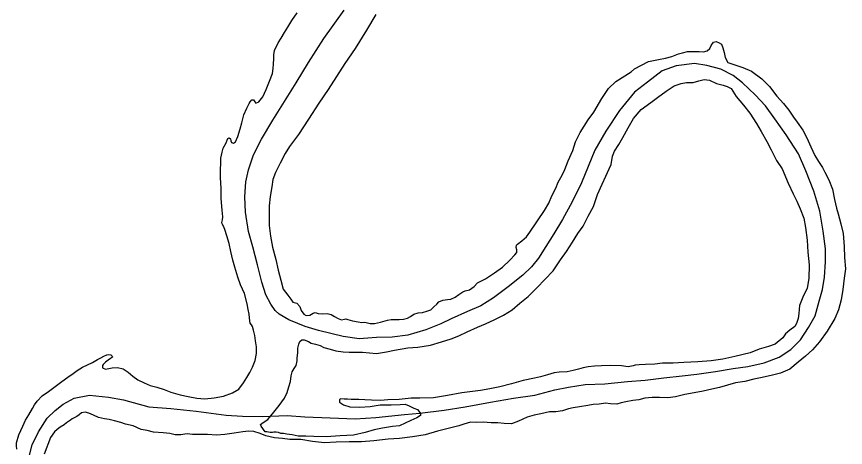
# Model space of a CAD drawing. Extents: x -939622 to -934222, y 1383701 to 1385301.
# Drawn here: x -936091.68 to -936078.3, y 1384353.53 to 1384360.49 of the extents above; entities that cross this region are included whole.
import ezdxf

# ---------------------------------------------------------------- set-up
doc = ezdxf.new("R2010")
doc.units = 0
doc.layers.add('Level 2', color=7, linetype='Continuous')
doc.layers.add('Level 9', color=7, linetype='Continuous')

msp = doc.modelspace()

# ---------------------------------------------------------------- linework, layer by layer
at = {"layer": 'Level 2'}
for points in [[(-936087.72, 1384356.198), (-936087.792, 1384356.478), (-936087.865, 1384356.765), (-936087.936, 1384357.015), (-936087.982, 1384357.326), (-936087.996, 1384357.573), (-936087.977, 1384357.814), (-936087.933, 1384358.011), (-936087.854, 1384358.254), (-936087.725, 1384358.506), (-936087.54, 1384358.81), (-936087.352, 1384359.114), (-936087.167, 1384359.415), (-936086.968, 1384359.741), (-936086.717, 1384360.131), (-936086.39, 1384360.59)], [(-936091.328, 1384353.778), (-936091.188, 1384353.999), (-936091.057, 1384354.124), (-936090.926, 1384354.224), (-936090.749, 1384354.321), (-936090.502, 1384354.368), (-936090.198, 1384354.339), (-936089.954, 1384354.296), (-936089.545, 1384354.184), (-936089.187, 1384354.157), (-936088.781, 1384354.113), (-936088.296, 1384354.048), (-936088.032, 1384354.033), (-936087.717, 1384354.026), (-936087.313, 1384354.042), (-936087.027, 1384354.022), (-936086.616, 1384354.003), (-936086.213, 1384353.989), (-936085.878, 1384354.012), (-936085.418, 1384354.058), (-936085.167, 1384354.081), (-936084.776, 1384354.128), (-936084.436, 1384354.184), (-936084.03, 1384354.258), (-936083.655, 1384354.322), (-936083.314, 1384354.37), (-936082.99, 1384354.456), (-936082.77, 1384354.499), (-936082.499, 1384354.541), (-936082.181, 1384354.555), (-936081.816, 1384354.589), (-936081.529, 1384354.613), (-936081.231, 1384354.653), (-936080.935, 1384354.684), (-936080.696, 1384354.711), (-936080.395, 1384354.754), (-936080.108, 1384354.8), (-936079.87, 1384354.835), (-936079.608, 1384354.892), (-936079.368, 1384354.984), (-936079.18, 1384355.108), (-936079.02, 1384355.263), (-936078.892, 1384355.463), (-936078.787, 1384355.65), (-936078.723, 1384355.887), (-936078.666, 1384356.079), (-936078.634, 1384356.275), (-936078.621, 1384356.523), (-936078.616, 1384356.733), (-936078.656, 1384357.018), (-936078.711, 1384357.341), (-936078.806, 1384357.663), (-936078.937, 1384357.992), (-936079.057, 1384358.268), (-936079.253, 1384358.574), (-936079.439, 1384358.833), (-936079.586, 1384359.041), (-936079.754, 1384359.222), (-936079.956, 1384359.414), (-936080.11, 1384359.535), (-936080.308, 1384359.637), (-936080.535, 1384359.693), (-936080.734, 1384359.728), (-936081.029, 1384359.691), (-936081.257, 1384359.608), (-936081.494, 1384359.426), (-936081.705, 1384359.262), (-936081.944, 1384358.968), (-936082.164, 1384358.636), (-936082.342, 1384358.329), (-936082.451, 1384358.066), (-936082.556, 1384357.801), (-936082.71, 1384357.495), (-936082.866, 1384357.207), (-936083.005, 1384356.977), (-936083.133, 1384356.771), (-936083.253, 1384356.583), (-936083.368, 1384356.441), (-936083.505, 1384356.31), (-936083.744, 1384356.118), (-936083.978, 1384355.945), (-936084.184, 1384355.815), (-936084.4, 1384355.72), (-936084.663, 1384355.603), (-936084.831, 1384355.522), (-936085.074, 1384355.424), (-936085.365, 1384355.339), (-936085.615, 1384355.309), (-936085.867, 1384355.301), (-936086.148, 1384355.279), (-936086.404, 1384355.319), (-936086.607, 1384355.369), (-936086.803, 1384355.413), (-936087.018, 1384355.481), (-936087.14, 1384355.528), (-936087.286, 1384355.587), (-936087.439, 1384355.681), (-936087.504, 1384355.739), (-936087.576, 1384355.839), (-936087.653, 1384355.993), (-936087.72, 1384356.198)], [(-936091.495, 1384353.315), (-936091.429, 1384353.57), (-936091.328, 1384353.778)]]:
    msp.add_lwpolyline(points, dxfattribs=at)
at = {"layer": 'Level 9'}
for points in [[(-936088.187, 1384356.549), (-936088.219, 1384356.69), (-936088.247, 1384356.821), (-936088.287, 1384356.943), (-936088.315, 1384357.044), (-936088.341, 1384357.098), (-936088.36, 1384357.139), (-936088.364, 1384357.16), (-936088.356, 1384357.202), (-936088.349, 1384357.251), (-936088.358, 1384357.356), (-936088.376, 1384357.548), (-936088.376, 1384357.716), (-936088.385, 1384357.882), (-936088.386, 1384358.014), (-936088.383, 1384358.116), (-936088.38, 1384358.198), (-936088.362, 1384358.294), (-936088.343, 1384358.361), (-936088.298, 1384358.444), (-936088.282, 1384358.49), (-936088.268, 1384358.517), (-936088.25, 1384358.527), (-936088.228, 1384358.51), (-936088.218, 1384358.48), (-936088.208, 1384358.45), (-936088.178, 1384358.439), (-936088.146, 1384358.464), (-936088.107, 1384358.55), (-936088.072, 1384358.671), (-936088.045, 1384358.769), (-936088.01, 1384358.899), (-936087.96, 1384359.006), (-936087.927, 1384359.082), (-936087.907, 1384359.11), (-936087.881, 1384359.141), (-936087.857, 1384359.139), (-936087.832, 1384359.11), (-936087.819, 1384359.089), (-936087.771, 1384359.106), (-936087.705, 1384359.189), (-936087.652, 1384359.308), (-936087.597, 1384359.443), (-936087.55, 1384359.567), (-936087.538, 1384359.649), (-936087.534, 1384359.724), (-936087.525, 1384359.803), (-936087.527, 1384359.869), (-936087.514, 1384359.936), (-936087.458, 1384360.061), (-936087.407, 1384360.138), (-936087.356, 1384360.23), (-936087.302, 1384360.313), (-936087.233, 1384360.421), (-936087.148, 1384360.547)], [(-936085.878, 1384360.517), (-936086.029, 1384360.266), (-936086.214, 1384359.968), (-936086.38, 1384359.727), (-936086.514, 1384359.518), (-936086.648, 1384359.309), (-936086.799, 1384359.084), (-936086.965, 1384358.826), (-936087.13, 1384358.583), (-936087.271, 1384358.388), (-936087.342, 1384358.272), (-936087.424, 1384358.118), (-936087.497, 1384357.966), (-936087.541, 1384357.856)], [(-936081.1, 1384359.839), (-936080.991, 1384359.882), (-936080.925, 1384359.899), (-936080.845, 1384359.92), (-936080.71, 1384359.921), (-936080.656, 1384359.92), (-936080.587, 1384359.916), (-936080.527, 1384359.93), (-936080.487, 1384359.971), (-936080.467, 1384360.02), (-936080.427, 1384360.072), (-936080.385, 1384360.08), (-936080.334, 1384360.063), (-936080.3, 1384360.04), (-936080.274, 1384359.981), (-936080.257, 1384359.904), (-936080.239, 1384359.823), (-936080.197, 1384359.746), (-936079.955, 1384359.664), (-936079.815, 1384359.602), (-936079.649, 1384359.482), (-936079.522, 1384359.354), (-936079.403, 1384359.201), (-936079.294, 1384359.081), (-936079.212, 1384358.973), (-936079.137, 1384358.861), (-936079.074, 1384358.779), (-936078.986, 1384358.653), (-936078.922, 1384358.528), (-936078.857, 1384358.383), (-936078.789, 1384358.244), (-936078.732, 1384358.144), (-936078.666, 1384358.047), (-936078.627, 1384357.97), (-936078.566, 1384357.848), (-936078.507, 1384357.7), (-936078.475, 1384357.532), (-936078.44, 1384357.392), (-936078.416, 1384357.297), (-936078.372, 1384357.136), (-936078.331, 1384356.981), (-936078.318, 1384356.77), (-936078.312, 1384356.593), (-936078.297, 1384356.41), (-936078.319, 1384356.259), (-936078.336, 1384356.075), (-936078.367, 1384355.908), (-936078.407, 1384355.751), (-936078.468, 1384355.607), (-936078.593, 1384355.404), (-936078.716, 1384355.232), (-936078.829, 1384355.104), (-936078.943, 1384355.001), (-936079.062, 1384354.901), (-936079.196, 1384354.788), (-936079.344, 1384354.726), (-936079.475, 1384354.692), (-936079.639, 1384354.656), (-936079.776, 1384354.63), (-936079.921, 1384354.589), (-936080.074, 1384354.569), (-936080.329, 1384354.497), (-936080.454, 1384354.469), (-936080.594, 1384354.437), (-936080.737, 1384354.411), (-936080.892, 1384354.379), (-936081.038, 1384354.344), (-936081.166, 1384354.325), (-936081.301, 1384354.332), (-936081.418, 1384354.334), (-936081.538, 1384354.324), (-936081.63, 1384354.297), (-936081.731, 1384354.285), (-936081.842, 1384354.263), (-936081.916, 1384354.245), (-936081.99, 1384354.228), (-936082.089, 1384354.233), (-936082.171, 1384354.24), (-936082.272, 1384354.227), (-936082.371, 1384354.218), (-936082.457, 1384354.203), (-936082.591, 1384354.18), (-936082.693, 1384354.168), (-936082.767, 1384354.15), (-936082.865, 1384354.117), (-936082.97, 1384354.104), (-936083.075, 1384354.101), (-936083.217, 1384354.069), (-936083.322, 1384354.047), (-936083.438, 1384354.013), (-936083.573, 1384353.952), (-936083.686, 1384353.909), (-936083.806, 1384353.914), (-936083.911, 1384353.925), (-936084.019, 1384353.922), (-936084.146, 1384353.935), (-936084.256, 1384353.929), (-936084.352, 1384353.934), (-936084.456, 1384353.904), (-936084.539, 1384353.877), (-936084.881, 1384353.787)], [(-936087.541, 1384357.856), (-936087.561, 1384357.738), (-936087.583, 1384357.581), (-936087.602, 1384357.426), (-936087.602, 1384357.258), (-936087.603, 1384357.111), (-936087.58, 1384356.937), (-936087.547, 1384356.763), (-936087.495, 1384356.564), (-936087.456, 1384356.387), (-936087.412, 1384356.229), (-936087.374, 1384356.083), (-936087.299, 1384355.986), (-936087.252, 1384355.919), (-936087.22, 1384355.875), (-936087.157, 1384355.859), (-936087.104, 1384355.8), (-936087.084, 1384355.738), (-936087.04, 1384355.679), (-936087.006, 1384355.656), (-936086.947, 1384355.664), (-936086.891, 1384355.693), (-936086.861, 1384355.706), (-936086.81, 1384355.69), (-936086.734, 1384355.684), (-936086.666, 1384355.689), (-936086.599, 1384355.676), (-936086.544, 1384355.639), (-936086.486, 1384355.608), (-936086.431, 1384355.585), (-936086.384, 1384355.599), (-936086.366, 1384355.606), (-936086.33, 1384355.595), (-936086.254, 1384355.57), (-936086.166, 1384355.555), (-936086.106, 1384355.545), (-936086.055, 1384355.547), (-936085.968, 1384355.529), (-936085.899, 1384355.528), (-936085.803, 1384355.552), (-936085.693, 1384355.58), (-936085.631, 1384355.594), (-936085.553, 1384355.594), (-936085.502, 1384355.593), (-936085.43, 1384355.598), (-936085.368, 1384355.615), (-936085.318, 1384355.641), (-936085.265, 1384355.679), (-936085.197, 1384355.702), (-936085.125, 1384355.708), (-936085.054, 1384355.725), (-936084.991, 1384355.748), (-936084.942, 1384355.798), (-936084.896, 1384355.842), (-936084.861, 1384355.876), (-936084.799, 1384355.905), (-936084.721, 1384355.914), (-936084.67, 1384355.919), (-936084.599, 1384355.954), (-936084.538, 1384355.998), (-936084.476, 1384356.039), (-936084.438, 1384356.056), (-936084.369, 1384356.073), (-936084.29, 1384356.124), (-936084.235, 1384356.183), (-936084.108, 1384356.247), (-936083.962, 1384356.349), (-936083.836, 1384356.44), (-936083.714, 1384356.553), (-936083.636, 1384356.636), (-936083.604, 1384356.677), (-936083.602, 1384356.719), (-936083.613, 1384356.758), (-936083.608, 1384356.794), (-936083.593, 1384356.812), (-936083.52, 1384356.863), (-936083.444, 1384356.929), (-936083.393, 1384357.003), (-936083.158, 1384357.351), (-936083.085, 1384357.473), (-936083.037, 1384357.589), (-936082.973, 1384357.715), (-936082.934, 1384357.809), (-936082.869, 1384357.923), (-936082.83, 1384358.018), (-936082.771, 1384358.155), (-936082.699, 1384358.32), (-936082.653, 1384358.46), (-936082.58, 1384358.613), (-936082.451, 1384358.816), (-936082.36, 1384358.939), (-936082.229, 1384359.163), (-936082.12, 1384359.323), (-936082.004, 1384359.438), (-936081.755, 1384359.594), (-936081.702, 1384359.641), (-936081.587, 1384359.702), (-936081.475, 1384359.757), (-936081.317, 1384359.79), (-936081.204, 1384359.814), (-936081.1, 1384359.839)], [(-936086.096, 1384355.067), (-936085.867, 1384355.042), (-936085.706, 1384355.068), (-936085.578, 1384355.097), (-936085.364, 1384355.134), (-936085.202, 1384355.145), (-936084.996, 1384355.179), (-936084.821, 1384355.233), (-936084.664, 1384355.278), (-936084.54, 1384355.33), (-936084.404, 1384355.395), (-936084.238, 1384355.47), (-936084.108, 1384355.525), (-936083.958, 1384355.594), (-936083.819, 1384355.664), (-936083.678, 1384355.747), (-936083.553, 1384355.857), (-936083.418, 1384355.964), (-936083.276, 1384356.107), (-936083.149, 1384356.238), (-936083.018, 1384356.377), (-936082.895, 1384356.556), (-936082.801, 1384356.689), (-936082.701, 1384356.842), (-936082.618, 1384356.981), (-936082.532, 1384357.101), (-936082.451, 1384357.263), (-936082.366, 1384357.416), (-936082.298, 1384357.611), (-936082.225, 1384357.779), (-936082.166, 1384357.907), (-936082.11, 1384358.027), (-936082.08, 1384358.094), (-936082.057, 1384358.23), (-936082.027, 1384358.309), (-936081.956, 1384358.42), (-936081.89, 1384358.534), (-936081.803, 1384358.687), (-936081.721, 1384358.837), (-936081.596, 1384358.983), (-936081.441, 1384359.099), (-936081.333, 1384359.178), (-936081.189, 1384359.279), (-936081.06, 1384359.365), (-936080.951, 1384359.405), (-936080.861, 1384359.423), (-936080.756, 1384359.423), (-936080.661, 1384359.448), (-936080.578, 1384359.471), (-936080.494, 1384359.459), (-936080.378, 1384359.406), (-936080.269, 1384359.377), (-936080.206, 1384359.358), (-936080.144, 1384359.324), (-936080.059, 1384359.197), (-936079.944, 1384359.057), (-936079.84, 1384358.925), (-936079.733, 1384358.76), (-936079.657, 1384358.63), (-936079.567, 1384358.47), (-936079.497, 1384358.331), (-936079.41, 1384358.163), (-936079.316, 1384358.025), (-936079.221, 1384357.793), (-936079.141, 1384357.624), (-936079.083, 1384357.506), (-936079.027, 1384357.378), (-936078.966, 1384357.23), (-936078.943, 1384357.08), (-936078.915, 1384356.874), (-936078.905, 1384356.681), (-936078.883, 1384356.475), (-936078.888, 1384356.255), (-936078.913, 1384356.098), (-936078.983, 1384355.951), (-936079.039, 1384355.819), (-936079.049, 1384355.687), (-936079.062, 1384355.611), (-936079.089, 1384355.526), (-936079.114, 1384355.48), (-936079.193, 1384355.42), (-936079.263, 1384355.361), (-936079.309, 1384355.296), (-936079.432, 1384355.192), (-936079.538, 1384355.159), (-936079.687, 1384355.115), (-936079.835, 1384355.055), (-936080.085, 1384354.996), (-936080.275, 1384354.95), (-936080.466, 1384354.926), (-936080.682, 1384354.907), (-936080.906, 1384354.899), (-936081.077, 1384354.89), (-936081.248, 1384354.885), (-936081.373, 1384354.874), (-936081.523, 1384354.866), (-936081.628, 1384354.863), (-936081.69, 1384354.855), (-936081.726, 1384354.847), (-936081.806, 1384354.83), (-936081.915, 1384354.844)], [(-936091.675, 1384353.498), (-936091.68, 1384353.552), (-936091.679, 1384353.603), (-936091.641, 1384353.731), (-936091.58, 1384353.871), (-936091.535, 1384353.969), (-936091.484, 1384354.055), (-936091.424, 1384354.156), (-936091.393, 1384354.215), (-936091.347, 1384354.273), (-936091.266, 1384354.36), (-936091.167, 1384354.43), (-936091.055, 1384354.512), (-936090.947, 1384354.591), (-936090.85, 1384354.66), (-936090.765, 1384354.72), (-936090.704, 1384354.767), (-936090.613, 1384354.825), (-936090.533, 1384354.863), (-936090.453, 1384354.899), (-936090.371, 1384354.947), (-936090.318, 1384354.976), (-936090.271, 1384355.002), (-936090.224, 1384355.024), (-936090.191, 1384355.028), (-936090.158, 1384355.024), (-936090.136, 1384355.003), (-936090.132, 1384354.985), (-936090.162, 1384354.963), (-936090.203, 1384354.938), (-936090.244, 1384354.903), (-936090.284, 1384354.866), (-936090.293, 1384354.848), (-936090.292, 1384354.811), (-936090.243, 1384354.792), (-936090.139, 1384354.811), (-936090.052, 1384354.82), (-936089.958, 1384354.796), (-936089.876, 1384354.744), (-936089.804, 1384354.677), (-936089.721, 1384354.617), (-936089.621, 1384354.569), (-936089.521, 1384354.528), (-936089.415, 1384354.501), (-936089.296, 1384354.46), (-936089.19, 1384354.418), (-936089.039, 1384354.375), (-936088.909, 1384354.35), (-936088.77, 1384354.324), (-936088.638, 1384354.314), (-936088.491, 1384354.328), (-936088.339, 1384354.354), (-936088.191, 1384354.407), (-936088.094, 1384354.47), (-936088.014, 1384354.572), (-936087.96, 1384354.655), (-936087.911, 1384354.738), (-936087.869, 1384354.824), (-936087.825, 1384354.931), (-936087.808, 1384355.046), (-936087.805, 1384355.151), (-936087.823, 1384355.247), (-936087.835, 1384355.337), (-936087.853, 1384355.42), (-936087.873, 1384355.477), (-936087.889, 1384355.509), (-936087.908, 1384355.533), (-936087.915, 1384355.569), (-936087.917, 1384355.617), (-936087.922, 1384355.68), (-936087.939, 1384355.754), (-936087.957, 1384355.847), (-936088.002, 1384356.014), (-936088.066, 1384356.15), (-936088.109, 1384356.278), (-936088.157, 1384356.436), (-936088.187, 1384356.549)], [(-936087.733, 1384353.872), (-936087.739, 1384353.896), (-936087.699, 1384353.927), (-936087.622, 1384353.978), (-936087.524, 1384354.095), (-936087.438, 1384354.204), (-936087.355, 1384354.321), (-936087.31, 1384354.415), (-936087.283, 1384354.504), (-936087.259, 1384354.589), (-936087.247, 1384354.685), (-936087.231, 1384354.749), (-936087.2, 1384354.804), (-936087.165, 1384354.851), (-936087.15, 1384354.923), (-936087.152, 1384354.974), (-936087.136, 1384355.056), (-936087.136, 1384355.131), (-936087.12, 1384355.192), (-936087.109, 1384355.238), (-936087.074, 1384355.266), (-936087.035, 1384355.267), (-936086.968, 1384355.236), (-936086.922, 1384355.208), (-936086.856, 1384355.195), (-936086.777, 1384355.174), (-936086.719, 1384355.139), (-936086.619, 1384355.113), (-936086.523, 1384355.089), (-936086.408, 1384355.072), (-936086.309, 1384355.066), (-936086.192, 1384355.067), (-936086.096, 1384355.067)], [(-936081.915, 1384354.844), (-936082.092, 1384354.85), (-936082.233, 1384354.842), (-936082.349, 1384354.838), (-936082.451, 1384354.829), (-936082.532, 1384354.814), (-936082.606, 1384354.791), (-936082.695, 1384354.77), (-936082.787, 1384354.748), (-936082.919, 1384354.741), (-936082.997, 1384354.732), (-936083.106, 1384354.699), (-936083.219, 1384354.665), (-936083.317, 1384354.643), (-936083.499, 1384354.607), (-936083.689, 1384354.553), (-936083.877, 1384354.504), (-936084.038, 1384354.475), (-936084.19, 1384354.448), (-936084.488, 1384354.408), (-936084.724, 1384354.367), (-936084.947, 1384354.33), (-936085.166, 1384354.322), (-936085.307, 1384354.32), (-936085.501, 1384354.302), (-936085.684, 1384354.293), (-936085.806, 1384354.286), (-936085.95, 1384354.29), (-936086.056, 1384354.295), (-936086.155, 1384354.298), (-936086.224, 1384354.302), (-936086.278, 1384354.303), (-936086.335, 1384354.307), (-936086.389, 1384354.305), (-936086.446, 1384354.309), (-936086.467, 1384354.299), (-936086.465, 1384354.26), (-936086.401, 1384354.217), (-936086.301, 1384354.182), (-936086.139, 1384354.175), (-936085.968, 1384354.187), (-936085.81, 1384354.213), (-936085.633, 1384354.216), (-936085.486, 1384354.221), (-936085.403, 1384354.224), (-936085.342, 1384354.199), (-936085.266, 1384354.162), (-936085.208, 1384354.137), (-936085.183, 1384354.111), (-936085.158, 1384354.073), (-936085.16, 1384354.043), (-936085.218, 1384354.005), (-936085.316, 1384353.962), (-936085.404, 1384353.92), (-936085.499, 1384353.878), (-936085.612, 1384353.862), (-936085.77, 1384353.836), (-936085.905, 1384353.813), (-936086.05, 1384353.766), (-936086.24, 1384353.723), (-936086.453, 1384353.713), (-936086.683, 1384353.699), (-936086.882, 1384353.705), (-936087.011, 1384353.709), (-936087.131, 1384353.708), (-936087.23, 1384353.729), (-936087.318, 1384353.741), (-936087.369, 1384353.749), (-936087.411, 1384353.75), (-936087.453, 1384353.767), (-936087.487, 1384353.775), (-936087.526, 1384353.773), (-936087.546, 1384353.767), (-936087.588, 1384353.768), (-936087.637, 1384353.776), (-936087.667, 1384353.781), (-936087.733, 1384353.872)], [(-936084.881, 1384353.787), (-936085.083, 1384353.732), (-936085.289, 1384353.698), (-936085.495, 1384353.673), (-936085.678, 1384353.658), (-936085.911, 1384353.635), (-936086.108, 1384353.617), (-936086.309, 1384353.616), (-936086.519, 1384353.612), (-936086.71, 1384353.599), (-936086.9, 1384353.623), (-936087.09, 1384353.653), (-936087.267, 1384353.656), (-936087.387, 1384353.67), (-936087.514, 1384353.683), (-936087.653, 1384353.715), (-936087.747, 1384353.754), (-936087.85, 1384353.786), (-936087.928, 1384353.787), (-936088.029, 1384353.777), (-936088.167, 1384353.758), (-936088.316, 1384353.735), (-936088.451, 1384353.727), (-936088.598, 1384353.734), (-936088.742, 1384353.738), (-936088.838, 1384353.735), (-936088.925, 1384353.744), (-936088.961, 1384353.743), (-936089.029, 1384353.729), (-936089.119, 1384353.729), (-936089.204, 1384353.75), (-936089.315, 1384353.761), (-936089.471, 1384353.771), (-936089.574, 1384353.801), (-936089.671, 1384353.818), (-936089.796, 1384353.877), (-936089.92, 1384353.903), (-936089.999, 1384353.931), (-936090.101, 1384353.957), (-936090.186, 1384353.976), (-936090.261, 1384353.991), (-936090.358, 1384354.009), (-936090.437, 1384354.048), (-936090.516, 1384354.082), (-936090.574, 1384354.098), (-936090.633, 1384354.087), (-936090.671, 1384354.052), (-936090.709, 1384354.024), (-936090.783, 1384353.986), (-936090.812, 1384353.966), (-936090.874, 1384353.922), (-936090.909, 1384353.894), (-936090.974, 1384353.856), (-936091.023, 1384353.818), (-936091.067, 1384353.777), (-936091.133, 1384353.685), (-936091.235, 1384353.417)]]:
    msp.add_lwpolyline(points, dxfattribs=at)

doc.saveas('drawing.dxf')
